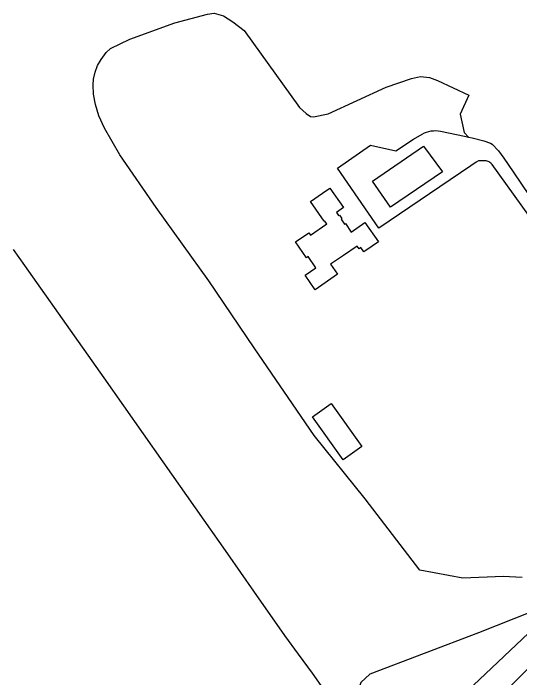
# Model space of a CAD drawing. Extents: x 132994 to 136000, y 393499 to 395512.
# Drawn here: x 133000 to 133162.3, y 393903.8 to 394116.9 of the extents above; entities that cross this region are included whole.
import ezdxf

# ---------------------------------------------------------------- set-up
doc = ezdxf.new("R2010")
doc.units = 0
doc.layers.add('gx-grn-maaiveld', color=7, linetype='Continuous')

msp = doc.modelspace()

# ---------------------------------------------------------------- linework, layer by layer
at = {"layer": 'gx-grn-maaiveld'}
for points in [[(133163.14, 393935.95), (133157.07, 393936.31), (133144.12, 393935.8), (133130.31, 393938.37), (133112.76, 393961.19), (133096.46, 393981.57), (133077.23, 394009.59), (133062.64, 394031.14), (133045.83, 394054.63), (133034.12, 394071.5), (133029.26, 394080.12), (133027.42, 394084.05), (133026.32, 394087.69), (133025.74, 394090.95), (133025.61, 394093.99), (133025.69, 394095.77), (133026.22, 394098.07), (133027.04, 394100.14), (133028.16, 394102.06), (133029.73, 394104.35), (133031.15, 394105.61), (133037.33, 394108.59), (133051.73, 394113.87), (133062.2, 394116.65), (133064.42, 394116.93), (133067.38, 394116.11), (133070.41, 394114.24), (133073.96, 394111.41), (133091.75, 394086.69), (133093.89, 394084.75), (133095.23, 394083.86), (133096.19, 394083.7), (133100.94, 394084.72), (133119.57, 394093.25), (133127.59, 394096.03), (133130.48, 394096.61), (133133.45, 394096.3), (133135.96, 394095.4), (133146.02, 394090.62), (133143.27, 394084.59), (133144.52, 394078.74), (133145.86, 394077.24)], [(133167.69, 394048.61), (133153.53, 394068.47), (133153.3, 394068.7), (133153.05, 394068.9), (133152.79, 394069.08), (133152.51, 394069.24), (133152.21, 394069.37), (133151.91, 394069.48), (133151.6, 394069.56), (133151.28, 394069.61), (133150.96, 394069.64), (133150.08, 394069.64), (133149.17, 394069.57), (133148.35, 394069.18), (133146.66, 394068.05), (133117.14, 394048.01), (133103.9, 394067.27), (133114.49, 394074.67), (133122.59, 394072.8), (133128.31, 394076.55), (133131.08, 394078.2), (133131.76, 394078.54), (133132.46, 394078.82), (133133.18, 394079.04), (133133.93, 394079.19), (133134.68, 394079.27), (133135.43, 394079.3), (133136.19, 394079.25), (133136.94, 394079.14), (133144.62, 394077.53), (133145.86, 394077.24)], [(133145.86, 394077.24), (133147.08, 394076.95), (133150.83, 394076.01), (133152.96, 394075.23), (133153.5, 394074.92), (133155.51, 394072.84), (133157.22, 394070.47), (133160.27, 394066.11), (133165.34, 394058.45)], [(133115.11, 394063.05), (133131.44, 394074.33), (133137.54, 394066.1), (133120.9, 394054.77), (133115.11, 394063.05)], [(133104.54, 394052.22), (133105.32, 394051.13), (133105.08, 394050.94), (133106.2, 394049.3), (133106.44, 394049.47), (133108.32, 394046.78), (133112.72, 394049.82), (133117.02, 394043.66), (133112.99, 394040.84), (133112.35, 394040.39), (133111.37, 394041.78), (133110.82, 394041.4), (133110.19, 394042.28), (133105.84, 394039.27), (133101.73, 394036.44), (133103.96, 394033.22), (133096.79, 394028.23), (133093.57, 394032.92), (133097.02, 394035.33), (133094.53, 394038.89), (133093.96, 394038.49), (133090.41, 394043.58), (133094.69, 394046.57), (133095.26, 394045.74), (133100.49, 394049.39), (133099.8, 394050.38), (133099.62, 394050.25), (133095.25, 394056.52), (133099.12, 394059.23), (133101.51, 394060.89), (133105.86, 394054.6), (133103.6, 394053.03), (133104.29, 394052.05), (133104.54, 394052.22)], [(133000, 394041.14), (133003.59, 394036.05), (133028.97, 394000), (133047.95, 393973.05), (133068.69, 393943.55), (133077, 393931.59), (133086.89, 393917.32), (133091.33, 393911.38), (133095.83, 393905.33), (133106.17, 393890.57), (133112.97, 393880.83)], [(133095.95, 393987.53), (133101.93, 393991.75), (133111.68, 393977.94), (133105.7, 393973.72), (133095.95, 393987.53)], [(133222.49, 393964.54), (133185.01, 393926.82), (133158.68, 393900.33), (133158.26, 393899.9), (133140.03, 393881.55), (133139.51, 393881.09)], [(133176.91, 393929.22), (133149.07, 393918.22), (133114.24, 393904.97), (133111.45, 393902.35), (133110.07, 393898.61), (133109.9, 393893.39), (133112.9, 393885.76), (133112.97, 393880.83)], [(133176.91, 393929.22), (133176.89, 393929.2), (133118.04, 393873.55), (133112.97, 393880.83)]]:
    msp.add_lwpolyline(points, dxfattribs=at)

doc.saveas('drawing.dxf')
